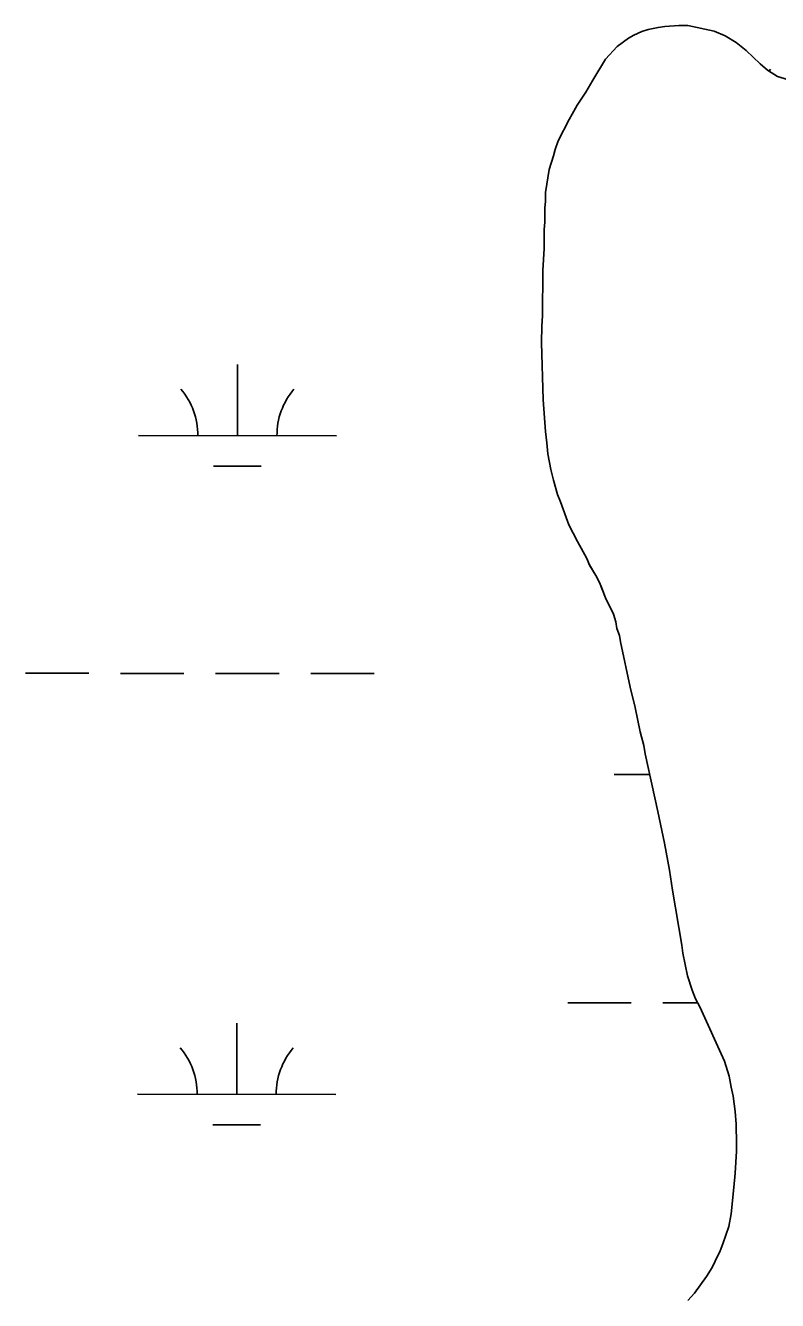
# Model space of a CAD drawing. Extents: x 3148686 to 3186545, y 916144 to 941516.
# Drawn here: x 3167174 to 3167553, y 936937 to 937581 of the extents above; entities that cross this region are included whole.
import ezdxf

# ---------------------------------------------------------------- set-up
doc = ezdxf.new("R2010")
doc.units = 0
for name, color, linetype in [('V-SITE-VEGE', 7, 'Continuous'), ('V-TOPO-SHOR', 7, 'Continuous'), ('V-WETL-SWMP', 7, 'Continuous')]:
    doc.layers.add(name, color=color, linetype=linetype)

msp = doc.modelspace()

# ---------------------------------------------------------------- linework, layer by layer
at = {"layer": 'V-SITE-VEGE'}
for p, q in [((3167496.5, 937580.43), (3167503.44, 937580.89)), ((3167503.44, 937580.89), (3167507.96, 937580.85)), ((3167507.96, 937580.85), (3167521.27, 937578.05)), ((3167472.41, 937570.27), (3167478.05, 937574.47)), ((3167478.05, 937574.47), (3167480.73, 937576.05)), ((3167480.73, 937576.05), (3167484.75, 937577.88)), ((3167484.75, 937577.88), (3167487.96, 937578.91)), ((3167487.96, 937578.91), (3167493.03, 937579.93)), ((3167493.03, 937579.93), (3167496.5, 937580.43)), ((3167521.27, 937578.05), (3167526.84, 937575.6)), ((3167526.84, 937575.6), (3167532.4, 937572.35)), ((3167466.49, 937563.93), (3167472.41, 937570.27)), ((3167532.4, 937572.35), (3167537.43, 937568.3)), ((3167537.43, 937568.3), (3167544.56, 937561.57)), ((3167459.99, 937553.33), (3167466.49, 937563.93)), ((3167544.56, 937561.57), (3167548.26, 937558.33)), ((3167548.26, 937558.33), (3167553.29, 937555.08)), ((3167553.29, 937555.08), (3167560.47, 937552.88)), ((3167456.46, 937547.23), (3167459.99, 937553.33)), ((3167452.13, 937540.62), (3167456.46, 937547.23)), ((3167448.06, 937533.46), (3167449.69, 937536.11)), ((3167449.69, 937536.11), (3167452.13, 937540.62)), ((3167442.63, 937522.58), (3167448.06, 937533.46)), ((3167440.99, 937518.33), (3167442.63, 937522.58)), ((3167440.16, 937515.14), (3167440.99, 937518.33)), ((3167437.96, 937508.23), (3167440.16, 937515.14)), ((3167436.24, 937496.52), (3167437.96, 937508.23)), ((3167435.9, 937488.8), (3167436.2, 937491.99)), ((3167436.2, 937491.99), (3167436.24, 937496.52)), ((3167435.83, 937481.6), (3167435.9, 937488.8)), ((3167435.44, 937468.28), (3167435.53, 937477.87)), ((3167435.53, 937477.87), (3167435.83, 937481.6)), ((3167434.79, 937457.09), (3167435.44, 937468.28)), ((3167434.57, 937434.17), (3167434.79, 937457.09)), ((3167434.25, 937429.11), (3167434.57, 937434.17)), ((3167434.17, 937420.85), (3167434.25, 937429.11)), ((3167434.96, 937391.79), (3167434.17, 937420.85)), ((3167436.13, 937375.78), (3167434.96, 937391.79)), ((3167436.88, 937370.18), (3167436.13, 937375.78)), ((3167437.36, 937364.58), (3167436.88, 937370.18)), ((3167438.88, 937356.57), (3167437.36, 937364.58)), ((3167440.16, 937351.22), (3167438.88, 937356.57)), ((3167442.22, 937344.01), (3167440.16, 937351.22)), ((3167443.78, 937340.26), (3167442.22, 937344.01)), ((3167447.94, 937328.76), (3167443.78, 937340.26)), ((3167452.38, 937320.19), (3167447.94, 937328.76)), ((3167457.1, 937311.61), (3167452.38, 937320.19)), ((3167458.4, 937308.4), (3167457.1, 937311.61)), ((3167461.54, 937303.04), (3167458.4, 937308.4)), ((3167463.38, 937299.56), (3167461.54, 937303.04)), ((3167464.68, 937296.61), (3167463.38, 937299.56)), ((3167466.5, 937291.8), (3167464.68, 937296.61)), ((3167470.42, 937283.5), (3167466.5, 937291.8)), ((3167471.71, 937279.75), (3167470.42, 937283.5)), ((3167472.21, 937276.29), (3167471.71, 937279.75)), ((3167473.51, 937272.81), (3167472.21, 937276.29)), ((3167474.01, 937269.6), (3167473.51, 937272.81)), ((3167478.85, 937246.63), (3167474.01, 937269.6)), ((3167481.42, 937236.48), (3167478.85, 937246.63)), ((3167483.96, 937224.19), (3167481.42, 937236.48)), ((3167485.76, 937217.25), (3167483.96, 937224.19)), ((3167486.52, 937212.97), (3167485.76, 937217.25)), ((3167492.9, 937183.86), (3167486.52, 937212.97)), ((3167496.21, 937167.84), (3167492.9, 937183.86)), ((3167498.74, 937154.22), (3167496.21, 937167.84)), ((3167500.24, 937144.08), (3167498.74, 937154.22)), ((3167505.03, 937116.31), (3167500.24, 937144.08)), ((3167505.53, 937112.31), (3167505.03, 937116.31)), ((3167507.81, 937100.83), (3167505.53, 937112.31)), ((3167510.14, 937093.61), (3167507.81, 937100.83)), ((3167511.97, 937089.32), (3167510.14, 937093.61)), ((3167514.06, 937085.3), (3167511.97, 937089.32)), ((3167526.58, 937057.73), (3167514.06, 937085.3)), ((3167528.91, 937050.25), (3167526.58, 937057.73)), ((3167529.92, 937044.64), (3167528.91, 937050.25)), ((3167530.94, 937040.1), (3167529.92, 937044.64)), ((3167531.94, 937032.36), (3167530.94, 937040.1)), ((3167532.41, 937025.95), (3167531.94, 937032.36)), ((3167532.58, 937016.09), (3167532.41, 937025.95)), ((3167532.54, 937012.36), (3167532.58, 937016.09)), ((3167531.9, 937001.17), (3167532.54, 937012.36)), ((3167531.29, 936993.98), (3167531.9, 937001.17)), ((3167529.83, 936980.67), (3167531.29, 936993.98)), ((3167528.71, 936974.28), (3167529.83, 936980.67)), ((3167525.68, 936965.52), (3167528.71, 936974.28)), ((3167524.32, 936962.07), (3167525.68, 936965.52)), ((3167520.24, 936953.58), (3167521.87, 936956.76)), ((3167521.87, 936956.76), (3167524.32, 936962.07)), ((3167517.53, 936949.07), (3167520.24, 936953.58)), ((3167511.32, 936940.6), (3167517.53, 936949.07)), ((3167508.08, 936936.9), (3167511.32, 936940.6))]:
    msp.add_line(p, q, dxfattribs=at)
at = {"layer": 'V-TOPO-SHOR'}
for points in [[(3167560.47, 937552.88), (3167553.29, 937555.08), (3167548.26, 937558.33), (3167544.56, 937561.57), (3167537.43, 937568.3), (3167532.4, 937572.35), (3167526.84, 937575.6), (3167521.27, 937578.05), (3167507.96, 937580.85), (3167503.44, 937580.89), (3167496.5, 937580.43), (3167493.03, 937579.93), (3167487.96, 937578.91), (3167484.75, 937577.88), (3167480.73, 937576.05), (3167478.05, 937574.47), (3167472.41, 937570.27), (3167466.49, 937563.93), (3167459.99, 937553.33), (3167456.46, 937547.23), (3167452.13, 937540.61), (3167449.69, 937536.11), (3167448.06, 937533.46), (3167442.63, 937522.58), (3167440.99, 937518.33), (3167440.16, 937515.14), (3167437.96, 937508.23), (3167436.24, 937496.52), (3167436.2, 937491.99), (3167435.9, 937488.8), (3167435.83, 937481.6), (3167435.53, 937477.87), (3167435.44, 937468.28), (3167434.79, 937457.09), (3167434.57, 937434.17), (3167434.25, 937429.11), (3167434.17, 937420.85), (3167434.96, 937391.79), (3167436.13, 937375.78), (3167436.88, 937370.18), (3167437.36, 937364.58)], [(3167437.36, 937364.58), (3167438.88, 937356.57), (3167440.16, 937351.22), (3167442.22, 937344.01), (3167443.78, 937340.26), (3167447.94, 937328.76), (3167452.38, 937320.19), (3167457.1, 937311.61), (3167458.4, 937308.4), (3167461.54, 937303.04), (3167463.38, 937299.56), (3167464.68, 937296.61), (3167466.5, 937291.8), (3167470.42, 937283.5), (3167471.71, 937279.75), (3167472.21, 937276.28), (3167473.51, 937272.81), (3167474.01, 937269.6), (3167478.85, 937246.63), (3167481.42, 937236.48), (3167483.96, 937224.19), (3167485.76, 937217.25), (3167486.52, 937212.98), (3167492.9, 937183.86), (3167496.21, 937167.84), (3167498.74, 937154.22), (3167500.24, 937144.08), (3167505.03, 937116.31), (3167505.53, 937112.31), (3167507.81, 937100.83), (3167510.14, 937093.61), (3167511.97, 937089.32), (3167514.06, 937085.3), (3167526.58, 937057.73), (3167528.91, 937050.24), (3167529.92, 937044.64), (3167530.94, 937040.1), (3167531.94, 937032.36), (3167532.41, 937025.95), (3167532.58, 937016.09), (3167532.54, 937012.36), (3167531.9, 937001.17), (3167531.29, 936993.98), (3167529.83, 936980.67), (3167528.7, 936974.28), (3167525.68, 936965.52), (3167524.32, 936962.07), (3167521.87, 936956.76), (3167520.24, 936953.58), (3167517.53, 936949.07), (3167511.32, 936940.6), (3167508.08, 936936.9)]]:
    msp.add_lwpolyline(points, dxfattribs=at)
at = {"layer": 'V-WETL-SWMP'}
for p, q in [((3167496.5, 937580.43), (3167503.44, 937580.9)), ((3167496.5, 937580.43), (3167503.44, 937580.9)), ((3167503.44, 937580.9), (3167507.97, 937580.85)), ((3167503.44, 937580.9), (3167507.97, 937580.85)), ((3167507.97, 937580.85), (3167521.27, 937578.06)), ((3167507.97, 937580.85), (3167521.27, 937578.06)), ((3167472.42, 937570.27), (3167478.06, 937574.48)), ((3167472.42, 937570.27), (3167478.06, 937574.48)), ((3167478.06, 937574.48), (3167480.74, 937576.05)), ((3167478.06, 937574.48), (3167480.74, 937576.05)), ((3167480.74, 937576.05), (3167484.75, 937577.88)), ((3167480.74, 937576.05), (3167484.75, 937577.88)), ((3167484.75, 937577.88), (3167487.96, 937578.92)), ((3167484.75, 937577.88), (3167487.96, 937578.92)), ((3167487.96, 937578.92), (3167493.03, 937579.93)), ((3167487.96, 937578.92), (3167493.03, 937579.93)), ((3167493.03, 937579.93), (3167496.5, 937580.43)), ((3167493.03, 937579.93), (3167496.5, 937580.43)), ((3167521.27, 937578.06), (3167526.84, 937575.6)), ((3167521.27, 937578.06), (3167526.84, 937575.6)), ((3167526.84, 937575.6), (3167532.41, 937572.35)), ((3167526.84, 937575.6), (3167532.41, 937572.35)), ((3167466.49, 937563.93), (3167472.42, 937570.27)), ((3167466.49, 937563.93), (3167472.42, 937570.27)), ((3167532.41, 937572.35), (3167537.43, 937568.3)), ((3167532.41, 937572.35), (3167537.43, 937568.3)), ((3167537.43, 937568.3), (3167544.56, 937561.57)), ((3167537.43, 937568.3), (3167544.56, 937561.57)), ((3167459.99, 937553.33), (3167466.49, 937563.93)), ((3167459.99, 937553.33), (3167466.49, 937563.93)), ((3167544.56, 937561.57), (3167548.26, 937558.34)), ((3167544.56, 937561.57), (3167548.26, 937558.34)), ((3167548.26, 937558.34), (3167553.29, 937555.09)), ((3167548.26, 937558.34), (3167553.29, 937555.09)), ((3167456.47, 937547.24), (3167459.99, 937553.33)), ((3167456.47, 937547.24), (3167459.99, 937553.33)), ((3167452.14, 937540.62), (3167456.47, 937547.24)), ((3167452.14, 937540.62), (3167456.47, 937547.24)), ((3167448.07, 937533.46), (3167449.69, 937536.11)), ((3167448.07, 937533.46), (3167449.69, 937536.11)), ((3167449.69, 937536.11), (3167452.14, 937540.62)), ((3167449.69, 937536.11), (3167452.14, 937540.62)), ((3167442.63, 937522.59), (3167448.07, 937533.46)), ((3167442.63, 937522.59), (3167448.07, 937533.46)), ((3167440.99, 937518.34), (3167442.63, 937522.59)), ((3167440.99, 937518.34), (3167442.63, 937522.59)), ((3167440.16, 937515.15), (3167440.99, 937518.34)), ((3167440.16, 937515.15), (3167440.99, 937518.34)), ((3167437.96, 937508.24), (3167440.16, 937515.15)), ((3167437.96, 937508.24), (3167440.16, 937515.15)), ((3167436.25, 937496.53), (3167437.96, 937508.24)), ((3167436.25, 937496.53), (3167437.96, 937508.24)), ((3167435.91, 937488.8), (3167436.21, 937492)), ((3167435.91, 937488.8), (3167436.21, 937492)), ((3167436.21, 937492), (3167436.25, 937496.53)), ((3167436.21, 937492), (3167436.25, 937496.53)), ((3167435.84, 937481.61), (3167435.91, 937488.8)), ((3167435.84, 937481.61), (3167435.91, 937488.8)), ((3167435.44, 937468.28), (3167435.53, 937477.88)), ((3167435.44, 937468.28), (3167435.53, 937477.88)), ((3167435.53, 937477.88), (3167435.84, 937481.61)), ((3167435.53, 937477.88), (3167435.84, 937481.61)), ((3167434.8, 937457.1), (3167435.44, 937468.28)), ((3167434.8, 937457.1), (3167435.44, 937468.28)), ((3167434.58, 937434.18), (3167434.8, 937457.1)), ((3167434.58, 937434.18), (3167434.8, 937457.1)), ((3167434.26, 937429.11), (3167434.58, 937434.18)), ((3167434.26, 937429.11), (3167434.58, 937434.18)), ((3167434.18, 937420.85), (3167434.26, 937429.11)), ((3167434.18, 937420.85), (3167434.26, 937429.11)), ((3167434.96, 937391.79), (3167434.18, 937420.85)), ((3167434.96, 937391.79), (3167434.18, 937420.85)), ((3167280.61, 937373.68), (3167280.64, 937409.68)), ((3167436.14, 937375.79), (3167434.96, 937391.79)), ((3167436.14, 937375.79), (3167434.96, 937391.79)), ((3167436.88, 937370.19), (3167436.14, 937375.79)), ((3167436.88, 937370.19), (3167436.14, 937375.79)), ((3167230.61, 937373.74), (3167330.61, 937373.63)), ((3167437.36, 937364.58), (3167436.88, 937370.19)), ((3167437.36, 937364.58), (3167436.88, 937370.19)), ((3167438.88, 937356.57), (3167437.36, 937364.58)), ((3167438.88, 937356.57), (3167437.36, 937364.58)), ((3167268.59, 937358.26), (3167292.59, 937358.24)), ((3167440.16, 937351.23), (3167438.88, 937356.57)), ((3167440.16, 937351.23), (3167438.88, 937356.57)), ((3167442.23, 937344.01), (3167440.16, 937351.23)), ((3167442.23, 937344.01), (3167440.16, 937351.23)), ((3167443.79, 937340.27), (3167442.23, 937344.01)), ((3167443.79, 937340.27), (3167442.23, 937344.01)), ((3167447.94, 937328.77), (3167443.79, 937340.27)), ((3167447.94, 937328.77), (3167443.79, 937340.27)), ((3167452.39, 937320.19), (3167447.94, 937328.77)), ((3167452.39, 937320.19), (3167447.94, 937328.77)), ((3167457.1, 937311.62), (3167452.39, 937320.19)), ((3167457.1, 937311.62), (3167452.39, 937320.19)), ((3167458.4, 937308.41), (3167457.1, 937311.62)), ((3167458.4, 937308.41), (3167457.1, 937311.62)), ((3167461.55, 937303.05), (3167458.4, 937308.41)), ((3167461.55, 937303.05), (3167458.4, 937308.41)), ((3167463.38, 937299.56), (3167461.55, 937303.05)), ((3167463.38, 937299.56), (3167461.55, 937303.05)), ((3167464.69, 937296.62), (3167463.38, 937299.56)), ((3167464.69, 937296.62), (3167463.38, 937299.56)), ((3167466.5, 937291.8), (3167464.69, 937296.62)), ((3167466.5, 937291.8), (3167464.69, 937296.62)), ((3167470.42, 937283.5), (3167466.5, 937291.8)), ((3167470.42, 937283.5), (3167466.5, 937291.8)), ((3167471.72, 937279.76), (3167470.42, 937283.5)), ((3167471.72, 937279.76), (3167470.42, 937283.5)), ((3167472.22, 937276.29), (3167471.72, 937279.76)), ((3167472.22, 937276.29), (3167471.72, 937279.76)), ((3167473.51, 937272.81), (3167472.22, 937276.29)), ((3167473.51, 937272.81), (3167472.22, 937276.29)), ((3167474.02, 937269.61), (3167473.51, 937272.81)), ((3167474.02, 937269.61), (3167473.51, 937272.81)), ((3167478.86, 937246.64), (3167474.02, 937269.61)), ((3167478.86, 937246.64), (3167474.02, 937269.61)), ((3167173.64, 937253.72), (3167205.64, 937253.69)), ((3167221.64, 937253.67), (3167253.64, 937253.64)), ((3167269.64, 937253.62), (3167301.64, 937253.59)), ((3167317.64, 937253.57), (3167349.64, 937253.54)), ((3167481.42, 937236.49), (3167478.86, 937246.64)), ((3167481.42, 937236.49), (3167478.86, 937246.64)), ((3167483.97, 937224.2), (3167481.42, 937236.49)), ((3167483.97, 937224.2), (3167481.42, 937236.49)), ((3167485.77, 937217.25), (3167483.97, 937224.2)), ((3167485.77, 937217.25), (3167483.97, 937224.2)), ((3167486.52, 937212.98), (3167485.77, 937217.25)), ((3167486.52, 937212.98), (3167485.77, 937217.25)), ((3167492.9, 937183.87), (3167486.52, 937212.98)), ((3167492.9, 937183.87), (3167486.52, 937212.98)), ((3167470.9, 937202.67), (3167488.79, 937202.65)), ((3167496.21, 937167.84), (3167492.9, 937183.87)), ((3167496.21, 937167.84), (3167492.9, 937183.87)), ((3167498.75, 937154.22), (3167496.21, 937167.84)), ((3167498.75, 937154.22), (3167496.21, 937167.84)), ((3167500.25, 937144.08), (3167498.75, 937154.22)), ((3167500.25, 937144.08), (3167498.75, 937154.22)), ((3167505.04, 937116.32), (3167500.25, 937144.08)), ((3167505.04, 937116.32), (3167500.25, 937144.08)), ((3167505.53, 937112.31), (3167505.04, 937116.32)), ((3167505.53, 937112.31), (3167505.04, 937116.32)), ((3167507.82, 937100.83), (3167505.53, 937112.31)), ((3167507.82, 937100.83), (3167505.53, 937112.31)), ((3167510.15, 937093.61), (3167507.82, 937100.83)), ((3167510.15, 937093.61), (3167507.82, 937100.83)), ((3167511.97, 937089.33), (3167510.15, 937093.61)), ((3167511.97, 937089.33), (3167510.15, 937093.61)), ((3167447.37, 937087.26), (3167479.37, 937087.23)), ((3167495.37, 937087.21), (3167513.08, 937087.19)), ((3167514.07, 937085.31), (3167511.97, 937089.33)), ((3167514.07, 937085.31), (3167511.97, 937089.33)), ((3167526.59, 937057.73), (3167514.07, 937085.31)), ((3167526.59, 937057.73), (3167514.07, 937085.31)), ((3167280.26, 937041.01), (3167280.29, 937077.01)), ((3167528.92, 937050.25), (3167526.59, 937057.73)), ((3167528.92, 937050.25), (3167526.59, 937057.73)), ((3167529.93, 937044.64), (3167528.92, 937050.25)), ((3167529.93, 937044.64), (3167528.92, 937050.25)), ((3167230.26, 937041.06), (3167330.26, 937040.96)), ((3167530.95, 937040.1), (3167529.93, 937044.64)), ((3167530.95, 937040.1), (3167529.93, 937044.64)), ((3167531.94, 937032.36), (3167530.95, 937040.1)), ((3167531.94, 937032.36), (3167530.95, 937040.1)), ((3167532.41, 937025.96), (3167531.94, 937032.36)), ((3167532.41, 937025.96), (3167531.94, 937032.36)), ((3167268.24, 937025.59), (3167292.24, 937025.56)), ((3167532.58, 937016.1), (3167532.41, 937025.96)), ((3167532.58, 937016.1), (3167532.41, 937025.96)), ((3167532.54, 937012.37), (3167532.58, 937016.1)), ((3167532.54, 937012.37), (3167532.58, 937016.1)), ((3167531.9, 937001.18), (3167532.54, 937012.37)), ((3167531.9, 937001.18), (3167532.54, 937012.37)), ((3167531.3, 936993.99), (3167531.9, 937001.18)), ((3167531.3, 936993.99), (3167531.9, 937001.18)), ((3167529.84, 936980.68), (3167531.3, 936993.99)), ((3167529.84, 936980.68), (3167531.3, 936993.99)), ((3167528.71, 936974.29), (3167529.84, 936980.68)), ((3167528.71, 936974.29), (3167529.84, 936980.68)), ((3167525.69, 936965.52), (3167528.71, 936974.29)), ((3167525.69, 936965.52), (3167528.71, 936974.29)), ((3167524.32, 936962.07), (3167525.69, 936965.52)), ((3167524.32, 936962.07), (3167525.69, 936965.52)), ((3167520.24, 936953.58), (3167521.87, 936956.76)), ((3167520.24, 936953.58), (3167521.87, 936956.76)), ((3167521.87, 936956.76), (3167524.32, 936962.07)), ((3167521.87, 936956.76), (3167524.32, 936962.07)), ((3167517.53, 936949.08), (3167520.24, 936953.58)), ((3167517.53, 936949.08), (3167520.24, 936953.58)), ((3167511.32, 936940.61), (3167517.53, 936949.08)), ((3167511.32, 936940.61), (3167517.53, 936949.08)), ((3167508.09, 936936.91), (3167511.32, 936940.61)), ((3167508.09, 936936.91), (3167511.32, 936940.61))]:
    msp.add_line(p, q, dxfattribs=at)
for centre, start, end in [((3167576.49, 937535.71), 139.1678, 141.12591), ((3167225.36, 937374.22), 359.16781, 40.71147), ((3167335.85, 937374.1), 139.1678, 180.71146), ((3167225.01, 937041.54), 359.16781, 40.71147), ((3167335.5, 937041.42), 139.1678, 180.71146)]:
    msp.add_arc(centre, 35.25, start, end, dxfattribs=at)

doc.saveas('drawing.dxf')
